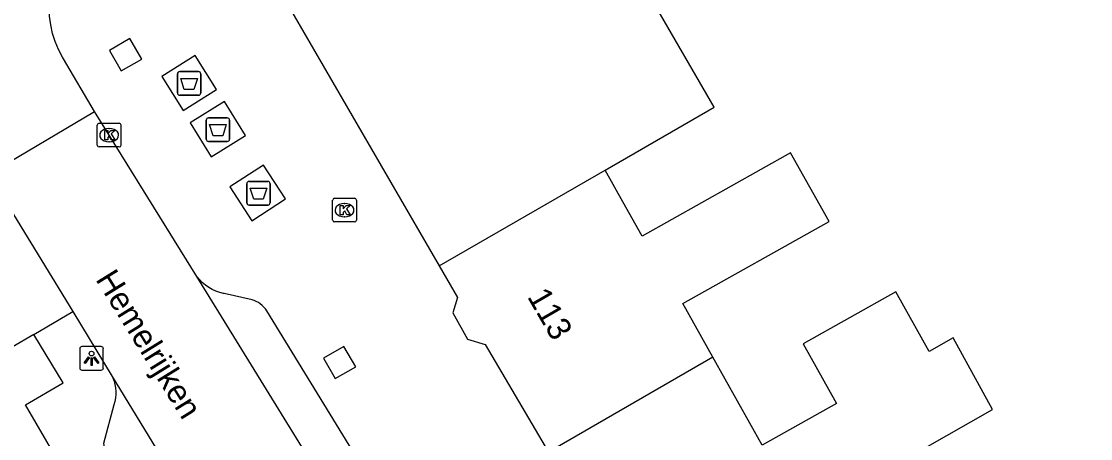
# Model space of a CAD drawing. Extents: x 160379 to 161131, y 383940 to 384849.
# Drawn here: x 160885.53 to 160930.74, y 384174.58 to 384192.23 of the extents above; entities that cross this region are included whole.
import ezdxf

# ---------------------------------------------------------------- set-up
doc = ezdxf.new("R2010")
doc.units = 0
for name, color, linetype in [('IMGEO_Afval_apart_plaats', 7, 'Continuous'), ('IMGEO_Kolk', 7, 'Continuous'), ('IMGEO_Lichtpunt', 7, 'Continuous'), ('IMGEO_Openbare_ruimte_label', 7, 'Continuous'), ('IMGEO_Pand', 7, 'Continuous'), ('IMGEO_Pand_nummerreeks', 7, 'Continuous'), ('IMGEO_Rijbaan_lokaal_open', 7, 'Continuous'), ('IMGEO_Voetpad_gesloten', 7, 'Continuous'), ('IMGEO_Voetpad_open', 7, 'Continuous')]:
    doc.layers.add(name, color=color, linetype=linetype)

msp = doc.modelspace()

# ---------------------------------------------------------------- linework, layer by layer
at = {"layer": 'IMGEO_Afval_apart_plaats'}
for p, q in [((160892.122, 384189.207), (160892.122, 384190.007)), ((160892.122, 384190.007), (160892.122, 384189.207)), ((160892.222, 384190.107), (160893.012, 384190.107)), ((160893.012, 384190.107), (160892.222, 384190.107)), ((160893.112, 384190.007), (160893.112, 384189.207)), ((160893.112, 384189.207), (160893.112, 384190.007)), ((160893.012, 384189.107), (160892.222, 384189.107)), ((160892.222, 384189.107), (160893.012, 384189.107)), ((160893.441, 384188.15), (160894.231, 384188.15)), ((160894.231, 384188.15), (160893.441, 384188.15)), ((160893.341, 384187.25), (160893.341, 384188.05)), ((160893.341, 384188.05), (160893.341, 384187.25)), ((160894.331, 384188.05), (160894.331, 384187.25)), ((160894.331, 384187.25), (160894.331, 384188.05)), ((160894.231, 384187.15), (160893.441, 384187.15)), ((160893.441, 384187.15), (160894.231, 384187.15)), ((160895.056, 384184.562), (160895.056, 384185.362)), ((160895.056, 384185.362), (160895.056, 384184.562)), ((160895.156, 384185.462), (160895.946, 384185.462)), ((160895.946, 384185.462), (160895.156, 384185.462)), ((160896.046, 384185.362), (160896.046, 384184.562)), ((160896.046, 384184.562), (160896.046, 384185.362)), ((160895.946, 384184.462), (160895.156, 384184.462)), ((160895.156, 384184.462), (160895.946, 384184.462))]:
    msp.add_line(p, q, dxfattribs=at)
for points in [[(160892.265, 384189.821), (160892.969, 384189.821), (160892.82, 384189.351), (160892.414, 384189.351), (160892.265, 384189.821)], [(160893.484, 384187.864), (160894.188, 384187.864), (160894.039, 384187.394), (160893.633, 384187.394), (160893.484, 384187.864)], [(160895.199, 384185.176), (160895.903, 384185.176), (160895.754, 384184.706), (160895.348, 384184.706), (160895.199, 384185.176)]]:
    msp.add_lwpolyline(points, dxfattribs=at)
for centre, start, end in [((160892.222, 384190.007), 90, 180), ((160892.222, 384190.007), 90, 180), ((160893.012, 384190.007), 0, 90), ((160893.012, 384190.007), 360, 90), ((160892.222, 384189.207), 180, 270), ((160892.222, 384189.207), 180, 270), ((160893.012, 384189.207), 270, 0), ((160893.012, 384189.207), 270, 0), ((160893.441, 384188.05), 90, 180), ((160893.441, 384188.05), 90, 180), ((160894.231, 384188.05), 0, 90), ((160894.231, 384188.05), 360, 90), ((160893.441, 384187.25), 180, 270), ((160893.441, 384187.25), 180, 270), ((160894.231, 384187.25), 270, 0), ((160894.231, 384187.25), 270, 0), ((160895.156, 384185.362), 90, 180), ((160895.156, 384185.362), 90, 180), ((160895.946, 384185.362), 0, 90), ((160895.946, 384185.362), 360, 90), ((160895.156, 384184.562), 180, 270), ((160895.156, 384184.562), 180, 270), ((160895.946, 384184.562), 270, 0), ((160895.946, 384184.562), 270, 0)]:
    msp.add_arc(centre, 0.1, start, end, dxfattribs=at)
at = {"layer": 'IMGEO_Kolk'}
for p, q in [((160888.737, 384186.996), (160888.737, 384187.848)), ((160888.812, 384187.922), (160889.664, 384187.922)), ((160889.225, 384187.702), (160889.25, 384187.702)), ((160889.738, 384187.848), (160889.738, 384186.996)), ((160889.664, 384186.922), (160888.812, 384186.922)), ((160889.248, 384187.142), (160889.223, 384187.142)), ((160898.688, 384183.822), (160898.688, 384184.674)), ((160898.763, 384184.748), (160899.615, 384184.748)), ((160899.176, 384184.528), (160899.201, 384184.528)), ((160899.689, 384184.674), (160899.689, 384183.822)), ((160899.615, 384183.748), (160898.763, 384183.748)), ((160899.199, 384183.968), (160899.174, 384183.968))]:
    msp.add_line(p, q, dxfattribs=at)
for points in [[(160888.737, 384186.996), (160888.737, 384187.848)], [(160888.812, 384187.922), (160889.664, 384187.922)], [(160889.058, 384187.622), (160889.181, 384187.622), (160889.181, 384187.471), (160889.311, 384187.622), (160889.475, 384187.622), (160889.329, 384187.471), (160889.482, 384187.222), (160889.33, 384187.222), (160889.245, 384187.386), (160889.181, 384187.319), (160889.181, 384187.222), (160889.058, 384187.222), (160889.058, 384187.622)], [(160889.738, 384187.848), (160889.738, 384186.996)], [(160889.664, 384186.922), (160888.812, 384186.922)], [(160898.688, 384183.822), (160898.688, 384184.674)], [(160898.763, 384184.748), (160899.615, 384184.748)], [(160899.689, 384184.674), (160899.689, 384183.822)], [(160899.009, 384184.448), (160899.132, 384184.448), (160899.132, 384184.297), (160899.262, 384184.448), (160899.426, 384184.448), (160899.28, 384184.297), (160899.433, 384184.048), (160899.281, 384184.048), (160899.196, 384184.212), (160899.132, 384184.145), (160899.132, 384184.048), (160899.009, 384184.048), (160899.009, 384184.448)], [(160899.615, 384183.748), (160898.763, 384183.748)]]:
    msp.add_lwpolyline(points, dxfattribs=at)
for centre, start, end in [((160888.814, 384187.846), 91.552, 178.448), ((160888.814, 384187.846), 91.552, 178.448), ((160889.662, 384187.846), 1.552, 88.448), ((160889.662, 384187.846), 1.552, 88.448), ((160888.814, 384186.998), 181.552, 268.448), ((160888.814, 384186.998), 181.552, 268.448), ((160889.662, 384186.998), 271.552, 358.448), ((160889.662, 384186.998), 271.552, 358.448), ((160898.765, 384184.672), 91.552, 178.448), ((160898.765, 384184.672), 91.552, 178.448), ((160899.613, 384184.672), 1.552, 88.448), ((160899.613, 384184.672), 1.552, 88.448), ((160898.765, 384183.824), 181.552, 268.448), ((160898.765, 384183.824), 181.552, 268.448), ((160899.613, 384183.824), 271.552, 358.448), ((160899.613, 384183.824), 271.552, 358.448)]:
    msp.add_arc(centre, 0.0765, start, end, dxfattribs=at)
for centre, major_axis, ratio, start_param, end_param in [((160889.224, 384187.422), (-0.387, 0.002), 0.722429, 4.712389, 7.853982), ((160889.249, 384187.422), (-0.39, 0.002), 0.717154, 1.570796, 4.712389), ((160899.175, 384184.248), (-0.387, 0.002), 0.722429, 4.712389, 7.853982), ((160899.2, 384184.248), (-0.39, 0.002), 0.717154, 1.570796, 4.712389)]:
    msp.add_ellipse(centre, major_axis=major_axis, ratio=ratio, start_param=start_param, end_param=end_param, dxfattribs=at)
at = {"layer": 'IMGEO_Lichtpunt'}
for p, q in [((160887.995, 384178.383), (160887.995, 384177.576)), ((160887.995, 384178.383), (160887.995, 384177.576)), ((160888.897, 384178.478), (160888.089, 384178.478)), ((160888.897, 384178.478), (160888.089, 384178.478)), ((160888.991, 384177.576), (160888.991, 384178.383)), ((160888.991, 384177.576), (160888.991, 384178.383)), ((160888.089, 384177.482), (160888.897, 384177.482)), ((160888.089, 384177.482), (160888.897, 384177.482))]:
    msp.add_line(p, q, dxfattribs=at)
for points in [[(160888.369, 384178.047), (160888.408, 384178.019), (160888.22, 384177.757), (160888.182, 384177.784), (160888.369, 384178.047)], [(160888.471, 384177.999), (160888.518, 384177.999), (160888.518, 384177.677), (160888.471, 384177.677), (160888.471, 384177.999)], [(160888.581, 384178.019), (160888.619, 384178.046), (160888.806, 384177.784), (160888.767, 384177.756), (160888.581, 384178.019)]]:
    msp.add_lwpolyline(points, dxfattribs=at)
msp.add_circle((160888.494, 384178.181), 0.0994, dxfattribs=at)
for centre, start, end in [((160888.089, 384178.383), 90, 180), ((160888.089, 384178.383), 90, 180), ((160888.897, 384178.383), 0, 90), ((160888.897, 384178.383), 0, 90), ((160888.089, 384177.576), 180, 270), ((160888.089, 384177.576), 180, 270), ((160888.897, 384177.576), 270, 0), ((160888.897, 384177.576), 270, 360)]:
    msp.add_arc(centre, 0.0946, start, end, dxfattribs=at)
at = {"layer": 'IMGEO_Pand'}
for points in [[(160910.211, 384185.937), (160914.824, 384188.599), (160912.246, 384193.053), (160916.797, 384195.689), (160916.149, 384196.809), (160924.66, 384201.737), (160927.372, 384195.459), (160930.736, 384197.407), (160928.502, 384202.578), (160928.224, 384204.957), (160926.872, 384208.321)], [(160896.65, 384193.18), (160903.19, 384181.885)], [(160914.767, 384178.022), (160913.491, 384180.294), (160919.682, 384183.771), (160918.052, 384186.674), (160911.776, 384183.15), (160910.961, 384184.601), (160910.211, 384185.937)], [(160903.19, 384181.885), (160910.211, 384185.937)], [(160903.19, 384181.885), (160903.963, 384180.548), (160903.765, 384179.9), (160904.396, 384178.787), (160905.141, 384178.567), (160907.813, 384174.014)], [(160911.907, 384167.5), (160915.383, 384169.453), (160917.949, 384170.894), (160926.582, 384175.816), (160924.929, 384178.839), (160923.913, 384178.268), (160922.495, 384180.792), (160918.58, 384178.593), (160919.997, 384176.069), (160916.855, 384174.304), (160914.767, 384178.022)], [(160914.767, 384178.022), (160907.813, 384174.014)]]:
    msp.add_lwpolyline(points, dxfattribs=at)
at = {"layer": 'IMGEO_Rijbaan_lokaal_open'}
for points in [[(160888.619, 384188.416), (160887.301, 384190.645), (160887.259, 384190.715), (160887.09, 384191.039), (160886.951, 384191.377), (160886.842, 384191.726), (160886.765, 384192.084), (160886.72, 384192.447), (160886.708, 384192.812), (160886.728, 384193.177), (160886.781, 384193.539), (160886.867, 384193.895), (160886.983, 384194.242), (160887.13, 384194.576), (160887.306, 384194.897), (160887.511, 384195.2), (160887.741, 384195.484), (160887.996, 384195.746), (160888.274, 384195.984), (160888.571, 384196.197), (160890.389, 384197.259)], [(160884.14, 384185.765), (160888.619, 384188.416)], [(160892.946, 384181.437), (160888.619, 384188.416)], [(160884.14, 384185.765), (160887.707, 384179.963)], [(160911.371, 384151.541), (160892.946, 384181.437)], [(160887.707, 384179.963), (160889.372, 384177.212)], [(160889.372, 384177.212), (160906.724, 384148.742)]]:
    msp.add_lwpolyline(points, dxfattribs=at)
at = {"layer": 'IMGEO_Voetpad_gesloten'}
for points in [[(160892.879, 384190.788), (160891.465, 384189.903), (160892.367, 384188.462), (160893.781, 384189.347), (160892.879, 384190.788)], [(160894.112, 384188.837), (160892.666, 384187.942), (160893.556, 384186.504), (160895.002, 384187.399), (160894.112, 384188.837)], [(160895.768, 384186.154), (160894.342, 384185.228), (160895.273, 384183.794), (160896.699, 384184.72), (160895.768, 384186.154)]]:
    msp.add_lwpolyline(points, dxfattribs=at)
at = {"layer": 'IMGEO_Voetpad_open'}
for points in [[(160890.617, 384190.636), (160890.116, 384191.502), (160889.25, 384191.001), (160889.751, 384190.136), (160890.617, 384190.636)], [(160886.05, 384178.986), (160885.143, 384178.452), (160881.396, 384184.586), (160882.317, 384185.125)], [(160905.013, 384165.126), (160895.904, 384179.989), (160895.845, 384180.07), (160895.78, 384180.146), (160895.707, 384180.215), (160895.629, 384180.278), (160895.546, 384180.333), (160895.458, 384180.381), (160895.366, 384180.42), (160895.282, 384180.448), (160894.102, 384180.719), (160894.079, 384180.724), (160893.913, 384180.766), (160893.752, 384180.823), (160893.597, 384180.893), (160893.448, 384180.978), (160893.308, 384181.075), (160893.176, 384181.185), (160893.055, 384181.306), (160892.946, 384181.437)], [(160886.05, 384178.986), (160887.707, 384179.963)], [(160915.821, 384124.436), (160913.217, 384128.911), (160911.123, 384132.284), (160885.705, 384176.017), (160887.29, 384176.946), (160886.05, 384178.986)], [(160899.664, 384177.619), (160899.164, 384178.485), (160898.298, 384177.984), (160898.798, 384177.118), (160899.664, 384177.619)], [(160889.372, 384177.212), (160889.397, 384177.155), (160889.447, 384177.019), (160889.484, 384176.878), (160889.509, 384176.735), (160889.521, 384176.591), (160889.52, 384176.445), (160889.506, 384176.301), (160889.479, 384176.158), (160889.44, 384176.018), (160889.001, 384174.376), (160889.127, 384173.652), (160890.757, 384170.963), (160897.339, 384160.241), (160901.895, 384152.661), (160903.506, 384149.961), (160904.034, 384149.572), (160905.537, 384149.439)]]:
    msp.add_lwpolyline(points, dxfattribs=at)

# ---------------------------------------------------------------- texts
at = {"layer": 'IMGEO_Openbare_ruimte_label'}
msp.add_text('Hemelrijken', height=1, rotation=301.7989, dxfattribs=at).set_placement((160888.641, 384181.322))
at = {"layer": 'IMGEO_Pand_nummerreeks'}
msp.add_text('113', height=1, rotation=300.1259, dxfattribs=at).set_placement((160906.894, 384180.589))

doc.saveas('drawing.dxf')
